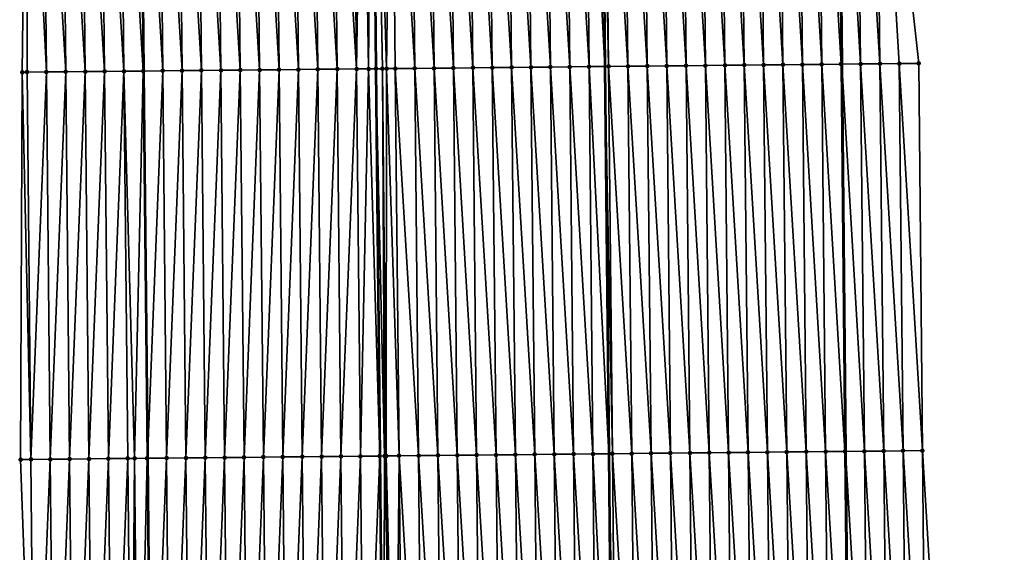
# Model space of a CAD drawing. Header units: feet. Extents: x 2010743 to 2022806, y 818705 to 837694.
# Tile 318 of 531: x 2011471 to 2011521, y 829209 to 829236. Entities that reach past the tile are written whole.
import ezdxf

# ---------------------------------------------------------------- set-up
doc = ezdxf.new("R2010")
doc.units = ezdxf.units.FT
doc.header["$MEASUREMENT"] = 0
for name, color, linetype, lineweight in [('EP_Travel Lane', 172, 'Continuous', 53), ('Road Shots', 141, 'Continuous', 100), ('STRIPING', 60, 'Continuous', 53)]:
    doc.layers.add(name, color=color, linetype=linetype, lineweight=lineweight)
doc.layers.add('I-77-MM17-21_NB-Surface-Border', color=7, linetype='Continuous')
doc.layers.add('I-77-MM17-21_NB-Surface-TIN', color=7, linetype='Continuous')

msp = doc.modelspace()

# ---------------------------------------------------------------- linework, layer by layer
at = {"layer": 'EP_Travel Lane'}
for points in [[(2011512.584, 829273.989, 318.244), (2011512.796, 829253.99, 318.126), (2011512.996, 829233.961, 318.023), (2011513.192, 829213.963, 317.877), (2011513.389, 829193.964, 317.745), (2011513.585, 829173.965, 317.621), (2011513.782, 829153.967, 317.5), (2011513.978, 829133.968, 317.355), (2011514.174, 829113.97, 317.235), (2011514.371, 829093.971, 317.101), (2011514.567, 829073.972, 316.995), (2011514.764, 829053.974, 316.873), (2011514.985, 829033.986, 316.753), (2011515.215, 829013.988, 316.662), (2011515.446, 828993.99, 316.527), (2011515.676, 828973.991, 316.415), (2011515.906, 828953.993, 316.282), (2011516.137, 828933.995, 316.151), (2011516.367, 828913.996, 316.02), (2011516.597, 828893.998, 315.889), (2011516.827, 828874, 315.772), (2011517.058, 828854.001, 315.672), (2011517.273, 828834.007, 315.552), (2011517.484, 828814.009, 315.422)], [(2011476.563, 829273.584, 318.471), (2011476.775, 829253.585, 318.372), (2011476.974, 829233.606, 318.258), (2011477.171, 829213.607, 318.144), (2011477.367, 829193.609, 317.993), (2011477.564, 829173.61, 317.871), (2011477.76, 829153.611, 317.748), (2011477.956, 829133.613, 317.624), (2011478.153, 829113.614, 317.502), (2011478.349, 829093.615, 317.368), (2011478.546, 829073.617, 317.262), (2011478.742, 829053.618, 317.141), (2011478.966, 829033.613, 317.012), (2011479.2, 829013.614, 316.91), (2011479.434, 828993.616, 316.809), (2011479.668, 828973.618, 316.693), (2011479.903, 828953.619, 316.534), (2011480.137, 828933.621, 316.412), (2011480.371, 828913.623, 316.275), (2011480.605, 828893.625, 316.163), (2011480.839, 828873.626, 316.036), (2011481.073, 828853.628, 315.906), (2011481.29, 828833.627, 315.768), (2011481.5, 828813.628, 315.686)]]:
    msp.add_polyline3d(points, dxfattribs=at)
at = {"layer": 'I-77-MM17-21_NB-Surface-Border', "color": 3, "linetype": 'Continuous', "lineweight": -3}
for points in [[(2011514.534, 829274.011, 318.177), (2011514.758, 829254.012, 318.068), (2011516.96, 829234.001, 317.894), (2011517.157, 829214.002, 317.766), (2011518.353, 829194.014, 317.605), (2011518.55, 829174.015, 317.478), (2011518.746, 829154.016, 317.352), (2011517.942, 829134.008, 317.241), (2011519.139, 829114.019, 317.089), (2011518.335, 829094.011, 316.988), (2011517.532, 829074.002, 316.91), (2011517.728, 829054.003, 316.783), (2011517.932, 829034.017, 316.663), (2011519.139, 829014.029, 316.534), (2011519.345, 828994.031, 316.404), (2011519.552, 828974.032, 316.292), (2011520.758, 828954.044, 316.128), (2011520.965, 828934.045, 315.991), (2011520.171, 828914.036, 315.896), (2011521.378, 828894.048, 315.742), (2011520.584, 828874.039, 315.654), (2011519.791, 828854.03, 315.581), (2011520, 828834.036, 315.468), (2011518.211, 828814.016, 315.402)], [(2011475.653, 828813.568, 315.523), (2011475.743, 828833.57, 315.62), (2011474.846, 828853.565, 315.736), (2011474.362, 828873.561, 315.867), (2011474.148, 828893.559, 316.002), (2011474.174, 828913.56, 316.128), (2011473.967, 828933.558, 316.251), (2011473.262, 828953.552, 316.364), (2011473.093, 828973.551, 316.509), (2011473.066, 828993.551, 316.635), (2011473.298, 829013.554, 316.74), (2011473.384, 829033.556, 316.858), (2011472.917, 829053.562, 316.977), (2011472.543, 829073.559, 317.077), (2011471.942, 829093.554, 317.189), (2011472.141, 829113.556, 317.339), (2011471.945, 829133.555, 317.473), (2011471.748, 829153.553, 317.605), (2011471.552, 829173.552, 317.723), (2011471.355, 829193.551, 317.841), (2011470.631, 829213.544, 317.969), (2011470.716, 829233.545, 318.088), (2011470.951, 829253.521, 318.21), (2011470.584, 829273.518, 318.318)]]:
    msp.add_polyline3d(points, dxfattribs=at)
at = {"layer": 'I-77-MM17-21_NB-Surface-TIN', "color": 128, "linetype": 'Continuous', "lineweight": -3}
for points in [[(2011499.961, 829233.832, 318.264), (2011499.758, 829253.843, 318.352), (2011498.759, 829253.832, 318.36)], [(2011499.758, 829253.843, 318.352), (2011500.777, 829233.84, 318.252), (2011500.577, 829253.852, 318.335)], [(2011499.961, 829233.832, 318.264), (2011500.777, 829233.84, 318.252), (2011499.758, 829253.843, 318.352)], [(2011500.961, 829233.842, 318.249), (2011500.758, 829253.854, 318.332), (2011500.577, 829253.852, 318.335)], [(2011500.961, 829233.842, 318.249), (2011500.577, 829253.852, 318.335), (2011500.777, 829233.84, 318.252)], [(2011501.961, 829233.852, 318.227), (2011501.758, 829253.865, 318.314), (2011500.758, 829253.854, 318.332)], [(2011500.961, 829233.842, 318.249), (2011501.961, 829233.852, 318.227), (2011500.758, 829253.854, 318.332)], [(2011502.961, 829233.862, 318.197), (2011502.758, 829253.877, 318.292), (2011501.758, 829253.865, 318.314)], [(2011501.961, 829233.852, 318.227), (2011502.961, 829233.862, 318.197), (2011501.758, 829253.865, 318.314)], [(2011503.961, 829233.871, 318.179), (2011503.758, 829253.888, 318.272), (2011502.758, 829253.877, 318.292)], [(2011502.961, 829233.862, 318.197), (2011503.961, 829233.871, 318.179), (2011502.758, 829253.877, 318.292)], [(2011504.961, 829233.881, 318.162), (2011504.758, 829253.899, 318.255), (2011503.758, 829253.888, 318.272)], [(2011503.961, 829233.871, 318.179), (2011504.961, 829233.881, 318.162), (2011503.758, 829253.888, 318.272)], [(2011505.961, 829233.891, 318.148), (2011505.758, 829253.911, 318.242), (2011504.758, 829253.899, 318.255)], [(2011504.961, 829233.881, 318.162), (2011505.961, 829233.891, 318.148), (2011504.758, 829253.899, 318.255)], [(2011506.961, 829233.901, 318.136), (2011506.758, 829253.922, 318.232), (2011505.758, 829253.911, 318.242)], [(2011505.961, 829233.891, 318.148), (2011506.961, 829233.901, 318.136), (2011505.758, 829253.911, 318.242)], [(2011507.961, 829233.911, 318.123), (2011507.758, 829253.933, 318.223), (2011506.758, 829253.922, 318.232)], [(2011506.961, 829233.901, 318.136), (2011507.961, 829233.911, 318.123), (2011506.758, 829253.922, 318.232)], [(2011508.961, 829233.921, 318.111), (2011508.758, 829253.944, 318.212), (2011507.758, 829253.933, 318.223)], [(2011507.961, 829233.911, 318.123), (2011508.961, 829233.921, 318.111), (2011507.758, 829253.933, 318.223)], [(2011509.961, 829233.931, 318.095), (2011509.758, 829253.956, 318.195), (2011508.758, 829253.944, 318.212)], [(2011508.961, 829233.921, 318.111), (2011509.961, 829233.931, 318.095), (2011508.758, 829253.944, 318.212)], [(2011510.961, 829233.941, 318.078), (2011510.758, 829253.967, 318.179), (2011509.758, 829253.956, 318.195)], [(2011509.961, 829233.931, 318.095), (2011510.961, 829233.941, 318.078), (2011509.758, 829253.956, 318.195)], [(2011511.961, 829233.951, 318.055), (2011511.758, 829253.978, 318.156), (2011510.758, 829253.967, 318.179)], [(2011510.961, 829233.941, 318.078), (2011511.961, 829233.951, 318.055), (2011510.758, 829253.967, 318.179)], [(2011512.96, 829233.961, 318.024), (2011512.758, 829253.99, 318.127), (2011511.758, 829253.978, 318.156)], [(2011511.961, 829233.951, 318.055), (2011512.96, 829233.961, 318.024), (2011511.758, 829253.978, 318.156)], [(2011512.758, 829253.99, 318.127), (2011512.996, 829233.961, 318.023), (2011512.796, 829253.99, 318.126)], [(2011512.96, 829233.961, 318.024), (2011512.996, 829233.961, 318.023), (2011512.758, 829253.99, 318.127)], [(2011513.96, 829233.971, 317.992), (2011513.758, 829254.001, 318.097), (2011512.796, 829253.99, 318.126)], [(2011513.96, 829233.971, 317.992), (2011512.796, 829253.99, 318.126), (2011512.996, 829233.961, 318.023)], [(2011514.96, 829233.981, 317.957), (2011514.758, 829254.012, 318.068), (2011513.758, 829254.001, 318.097)], [(2011513.96, 829233.971, 317.992), (2011514.96, 829233.981, 317.957), (2011513.758, 829254.001, 318.097)], [(2011515.96, 829233.991, 317.924), (2011516.96, 829234.001, 317.894), (2011514.758, 829254.012, 318.068)], [(2011514.96, 829233.981, 317.957), (2011515.96, 829233.991, 317.924), (2011514.758, 829254.012, 318.068)], [(2011470.963, 829233.548, 318.097), (2011470.951, 829253.521, 318.21), (2011470.716, 829233.545, 318.088)], [(2011471.962, 829233.557, 318.128), (2011471.76, 829253.53, 318.233), (2011470.951, 829253.521, 318.21)], [(2011470.963, 829233.548, 318.097), (2011471.962, 829233.557, 318.128), (2011470.951, 829253.521, 318.21)], [(2011472.962, 829233.567, 318.159), (2011472.76, 829253.541, 318.266), (2011471.76, 829253.53, 318.233)], [(2011471.962, 829233.557, 318.128), (2011472.962, 829233.567, 318.159), (2011471.76, 829253.53, 318.233)], [(2011473.962, 829233.577, 318.189), (2011473.76, 829253.552, 318.301), (2011472.76, 829253.541, 318.266)], [(2011472.962, 829233.567, 318.159), (2011473.962, 829233.577, 318.189), (2011472.76, 829253.541, 318.266)], [(2011474.962, 829233.586, 318.205), (2011474.76, 829253.563, 318.334), (2011473.76, 829253.552, 318.301)], [(2011473.962, 829233.577, 318.189), (2011474.962, 829233.586, 318.205), (2011473.76, 829253.552, 318.301)], [(2011475.962, 829233.596, 318.24), (2011475.76, 829253.574, 318.363), (2011474.76, 829253.563, 318.334)], [(2011474.962, 829233.586, 318.205), (2011475.962, 829233.596, 318.24), (2011474.76, 829253.563, 318.334)], [(2011476.962, 829233.606, 318.258), (2011476.76, 829253.585, 318.372), (2011475.76, 829253.574, 318.363)], [(2011475.962, 829233.596, 318.24), (2011476.962, 829233.606, 318.258), (2011475.76, 829253.574, 318.363)], [(2011476.76, 829253.585, 318.372), (2011476.974, 829233.606, 318.258), (2011476.775, 829253.585, 318.372)], [(2011476.962, 829233.606, 318.258), (2011476.974, 829233.606, 318.258), (2011476.76, 829253.585, 318.372)], [(2011477.962, 829233.616, 318.269), (2011477.76, 829253.596, 318.378), (2011476.775, 829253.585, 318.372)], [(2011477.962, 829233.616, 318.269), (2011476.775, 829253.585, 318.372), (2011476.974, 829233.606, 318.258)], [(2011478.962, 829233.625, 318.288), (2011478.76, 829253.607, 318.391), (2011477.76, 829253.596, 318.378)], [(2011477.962, 829233.616, 318.269), (2011478.962, 829233.625, 318.288), (2011477.76, 829253.596, 318.378)], [(2011479.962, 829233.635, 318.3), (2011479.76, 829253.618, 318.405), (2011478.76, 829253.607, 318.391)], [(2011478.962, 829233.625, 318.288), (2011479.962, 829233.635, 318.3), (2011478.76, 829253.607, 318.391)], [(2011480.962, 829233.645, 318.313), (2011480.76, 829253.63, 318.416), (2011479.76, 829253.618, 318.405)], [(2011479.962, 829233.635, 318.3), (2011480.962, 829233.645, 318.313), (2011479.76, 829253.618, 318.405)], [(2011481.962, 829233.654, 318.324), (2011481.76, 829253.641, 318.426), (2011480.76, 829253.63, 318.416)], [(2011480.962, 829233.645, 318.313), (2011481.962, 829233.654, 318.324), (2011480.76, 829253.63, 318.416)], [(2011482.962, 829233.664, 318.333), (2011482.76, 829253.652, 318.435), (2011481.76, 829253.641, 318.426)], [(2011481.962, 829233.654, 318.324), (2011482.962, 829233.664, 318.333), (2011481.76, 829253.641, 318.426)], [(2011483.962, 829233.674, 318.344), (2011483.76, 829253.663, 318.445), (2011482.76, 829253.652, 318.435)], [(2011482.962, 829233.664, 318.333), (2011483.962, 829233.674, 318.344), (2011482.76, 829253.652, 318.435)], [(2011484.962, 829233.684, 318.354), (2011484.759, 829253.674, 318.454), (2011483.76, 829253.663, 318.445)], [(2011483.962, 829233.674, 318.344), (2011484.962, 829233.684, 318.354), (2011483.76, 829253.663, 318.445)], [(2011485.962, 829233.694, 318.368), (2011485.759, 829253.685, 318.466), (2011484.759, 829253.674, 318.454)], [(2011484.962, 829233.684, 318.354), (2011485.962, 829233.694, 318.368), (2011484.759, 829253.674, 318.454)], [(2011486.962, 829233.703, 318.387), (2011486.759, 829253.696, 318.483), (2011485.759, 829253.685, 318.466)], [(2011485.962, 829233.694, 318.368), (2011486.962, 829233.703, 318.387), (2011485.759, 829253.685, 318.466)], [(2011487.962, 829233.713, 318.408), (2011487.759, 829253.708, 318.5), (2011486.759, 829253.696, 318.483)], [(2011486.962, 829233.703, 318.387), (2011487.962, 829233.713, 318.408), (2011486.759, 829253.696, 318.483)], [(2011487.962, 829233.713, 318.408), (2011488.262, 829253.713, 318.507), (2011487.759, 829253.708, 318.5)], [(2011487.962, 829233.713, 318.408), (2011488.584, 829233.719, 318.416), (2011488.262, 829253.713, 318.507)], [(2011488.584, 829233.719, 318.416), (2011488.738, 829253.718, 318.51), (2011488.262, 829253.713, 318.507)], [(2011488.584, 829233.719, 318.416), (2011488.962, 829233.723, 318.42), (2011488.738, 829253.718, 318.51)], [(2011488.738, 829253.718, 318.51), (2011488.962, 829233.723, 318.42), (2011488.759, 829253.719, 318.51)], [(2011488.925, 829253.721, 318.509), (2011488.759, 829253.719, 318.51), (2011488.962, 829233.723, 318.42)], [(2011489.511, 829233.728, 318.421), (2011489.759, 829253.73, 318.501), (2011488.925, 829253.721, 318.509)], [(2011489.3, 829233.726, 318.421), (2011488.925, 829253.721, 318.509), (2011488.962, 829233.723, 318.42)], [(2011489.3, 829233.726, 318.421), (2011489.511, 829233.728, 318.421), (2011488.925, 829253.721, 318.509)], [(2011489.511, 829233.728, 318.421), (2011489.962, 829233.733, 318.417), (2011489.759, 829253.73, 318.501)], [(2011490.962, 829233.742, 318.399), (2011490.759, 829253.741, 318.483), (2011489.759, 829253.73, 318.501)], [(2011489.962, 829233.733, 318.417), (2011490.962, 829233.742, 318.399), (2011489.759, 829253.73, 318.501)], [(2011491.962, 829233.752, 318.382), (2011491.759, 829253.753, 318.465), (2011490.759, 829253.741, 318.483)], [(2011490.962, 829233.742, 318.399), (2011491.962, 829233.752, 318.382), (2011490.759, 829253.741, 318.483)], [(2011492.961, 829233.762, 318.363), (2011492.759, 829253.764, 318.446), (2011491.759, 829253.753, 318.465)], [(2011491.962, 829233.752, 318.382), (2011492.961, 829233.762, 318.363), (2011491.759, 829253.753, 318.465)], [(2011493.961, 829233.772, 318.344), (2011493.759, 829253.775, 318.427), (2011492.759, 829253.764, 318.446)], [(2011492.961, 829233.762, 318.363), (2011493.961, 829233.772, 318.344), (2011492.759, 829253.764, 318.446)], [(2011494.961, 829233.782, 318.329), (2011494.759, 829253.786, 318.41), (2011493.759, 829253.775, 318.427)], [(2011493.961, 829233.772, 318.344), (2011494.961, 829233.782, 318.329), (2011493.759, 829253.775, 318.427)], [(2011495.961, 829233.792, 318.311), (2011495.759, 829253.798, 318.395), (2011494.759, 829253.786, 318.41)], [(2011494.961, 829233.782, 318.329), (2011495.961, 829233.792, 318.311), (2011494.759, 829253.786, 318.41)], [(2011496.961, 829233.802, 318.296), (2011496.759, 829253.809, 318.381), (2011495.759, 829253.798, 318.395)], [(2011495.961, 829233.792, 318.311), (2011496.961, 829233.802, 318.296), (2011495.759, 829253.798, 318.395)], [(2011497.961, 829233.812, 318.279), (2011497.759, 829253.82, 318.368), (2011496.759, 829253.809, 318.381)], [(2011496.961, 829233.802, 318.296), (2011497.961, 829233.812, 318.279), (2011496.759, 829253.809, 318.381)], [(2011498.961, 829233.822, 318.269), (2011498.759, 829253.832, 318.36), (2011497.759, 829253.82, 318.368)], [(2011497.961, 829233.812, 318.279), (2011498.961, 829233.822, 318.269), (2011497.759, 829253.82, 318.368)], [(2011498.961, 829233.822, 318.269), (2011499.961, 829233.832, 318.264), (2011498.759, 829253.832, 318.36)], [(2011471.159, 829213.549, 317.987), (2011470.716, 829233.545, 318.088), (2011470.631, 829213.544, 317.969)], [(2011471.159, 829213.549, 317.987), (2011470.963, 829233.548, 318.097), (2011470.716, 829233.545, 318.088)], [(2011471.159, 829213.549, 317.987), (2011471.962, 829233.557, 318.128), (2011470.963, 829233.548, 318.097)], [(2011471.159, 829213.549, 317.987), (2011472.159, 829213.559, 318.023), (2011471.962, 829233.557, 318.128)], [(2011472.159, 829213.559, 318.023), (2011472.962, 829233.567, 318.159), (2011471.962, 829233.557, 318.128)], [(2011472.159, 829213.559, 318.023), (2011473.159, 829213.568, 318.047), (2011472.962, 829233.567, 318.159)], [(2011473.159, 829213.568, 318.047), (2011473.962, 829233.577, 318.189), (2011472.962, 829233.567, 318.159)], [(2011473.159, 829213.568, 318.047), (2011474.159, 829213.578, 318.08), (2011473.962, 829233.577, 318.189)], [(2011474.159, 829213.578, 318.08), (2011474.962, 829233.586, 318.205), (2011473.962, 829233.577, 318.189)], [(2011474.159, 829213.578, 318.08), (2011475.159, 829213.588, 318.102), (2011474.962, 829233.586, 318.205)], [(2011475.159, 829213.588, 318.102), (2011475.962, 829233.596, 318.24), (2011474.962, 829233.586, 318.205)], [(2011475.159, 829213.588, 318.102), (2011476.159, 829213.597, 318.134), (2011475.962, 829233.596, 318.24)], [(2011476.508, 829213.601, 318.146), (2011476.962, 829233.606, 318.258), (2011475.962, 829233.596, 318.24)], [(2011476.159, 829213.597, 318.134), (2011476.508, 829213.601, 318.146), (2011475.962, 829233.596, 318.24)], [(2011476.508, 829213.601, 318.146), (2011477.159, 829213.607, 318.144), (2011476.962, 829233.606, 318.258)], [(2011477.159, 829213.607, 318.144), (2011476.974, 829233.606, 318.258), (2011476.962, 829233.606, 318.258)], [(2011477.962, 829233.616, 318.269), (2011476.974, 829233.606, 318.258), (2011477.171, 829213.607, 318.144)], [(2011477.159, 829213.607, 318.144), (2011477.171, 829213.607, 318.144), (2011476.974, 829233.606, 318.258)], [(2011478.159, 829213.617, 318.153), (2011477.962, 829233.616, 318.269), (2011477.171, 829213.607, 318.144)], [(2011478.159, 829213.617, 318.153), (2011478.962, 829233.625, 318.288), (2011477.962, 829233.616, 318.269)], [(2011478.159, 829213.617, 318.153), (2011479.159, 829213.627, 318.167), (2011478.962, 829233.625, 318.288)], [(2011479.159, 829213.627, 318.167), (2011479.962, 829233.635, 318.3), (2011478.962, 829233.625, 318.288)], [(2011479.159, 829213.627, 318.167), (2011480.159, 829213.636, 318.185), (2011479.962, 829233.635, 318.3)], [(2011480.159, 829213.636, 318.185), (2011480.962, 829233.645, 318.313), (2011479.962, 829233.635, 318.3)], [(2011480.159, 829213.636, 318.185), (2011481.158, 829213.646, 318.198), (2011480.962, 829233.645, 318.313)], [(2011481.158, 829213.646, 318.198), (2011481.962, 829233.654, 318.324), (2011480.962, 829233.645, 318.313)], [(2011481.158, 829213.646, 318.198), (2011482.158, 829213.656, 318.213), (2011481.962, 829233.654, 318.324)], [(2011482.158, 829213.656, 318.213), (2011482.962, 829233.664, 318.333), (2011481.962, 829233.654, 318.324)], [(2011482.158, 829213.656, 318.213), (2011483.158, 829213.666, 318.222), (2011482.962, 829233.664, 318.333)], [(2011483.158, 829213.666, 318.222), (2011483.962, 829233.674, 318.344), (2011482.962, 829233.664, 318.333)], [(2011483.158, 829213.666, 318.222), (2011484.158, 829213.675, 318.232), (2011483.962, 829233.674, 318.344)], [(2011484.158, 829213.675, 318.232), (2011484.962, 829233.684, 318.354), (2011483.962, 829233.674, 318.344)], [(2011484.158, 829213.675, 318.232), (2011485.158, 829213.685, 318.241), (2011484.962, 829233.684, 318.354)], [(2011485.158, 829213.685, 318.241), (2011485.962, 829233.694, 318.368), (2011484.962, 829233.684, 318.354)], [(2011485.158, 829213.685, 318.241), (2011486.158, 829213.695, 318.256), (2011485.962, 829233.694, 318.368)], [(2011486.158, 829213.695, 318.256), (2011486.962, 829233.703, 318.387), (2011485.962, 829233.694, 318.368)], [(2011486.158, 829213.695, 318.256), (2011487.158, 829213.704, 318.275), (2011486.962, 829233.703, 318.387)], [(2011487.158, 829213.704, 318.275), (2011487.962, 829233.713, 318.408), (2011486.962, 829233.703, 318.387)], [(2011487.158, 829213.704, 318.275), (2011488.158, 829213.714, 318.297), (2011487.962, 829233.713, 318.408)], [(2011488.158, 829213.714, 318.297), (2011488.584, 829233.719, 318.416), (2011487.962, 829233.713, 318.408)], [(2011488.158, 829213.714, 318.297), (2011489.158, 829213.724, 318.31), (2011488.584, 829233.719, 318.416)], [(2011488.584, 829233.719, 318.416), (2011489.158, 829213.724, 318.31), (2011488.962, 829233.723, 318.42)], [(2011489.409, 829213.726, 318.311), (2011489.3, 829233.726, 318.421), (2011488.962, 829233.723, 318.42)], [(2011489.409, 829213.726, 318.311), (2011488.962, 829233.723, 318.42), (2011489.158, 829213.724, 318.31)], [(2011489.49, 829213.727, 318.311), (2011489.511, 829233.728, 318.421), (2011489.3, 829233.726, 318.421)], [(2011489.409, 829213.726, 318.311), (2011489.49, 829213.727, 318.311), (2011489.3, 829233.726, 318.421)], [(2011489.49, 829213.727, 318.311), (2011490.158, 829213.734, 318.304), (2011489.511, 829233.728, 318.421)], [(2011490.158, 829213.734, 318.304), (2011489.962, 829233.733, 318.417), (2011489.511, 829233.728, 318.421)], [(2011491.158, 829213.744, 318.284), (2011490.962, 829233.742, 318.399), (2011489.962, 829233.733, 318.417)], [(2011490.158, 829213.734, 318.304), (2011491.158, 829213.744, 318.284), (2011489.962, 829233.733, 318.417)], [(2011492.158, 829213.754, 318.264), (2011491.962, 829233.752, 318.382), (2011490.962, 829233.742, 318.399)], [(2011491.158, 829213.744, 318.284), (2011492.158, 829213.754, 318.264), (2011490.962, 829233.742, 318.399)], [(2011493.158, 829213.764, 318.246), (2011492.961, 829233.762, 318.363), (2011491.962, 829233.752, 318.382)], [(2011492.158, 829213.754, 318.264), (2011493.158, 829213.764, 318.246), (2011491.962, 829233.752, 318.382)], [(2011494.158, 829213.774, 318.227), (2011493.961, 829233.772, 318.344), (2011492.961, 829233.762, 318.363)], [(2011493.158, 829213.764, 318.246), (2011494.158, 829213.774, 318.227), (2011492.961, 829233.762, 318.363)], [(2011495.158, 829213.783, 318.21), (2011494.961, 829233.782, 318.329), (2011493.961, 829233.772, 318.344)], [(2011494.158, 829213.774, 318.227), (2011495.158, 829213.783, 318.21), (2011493.961, 829233.772, 318.344)], [(2011496.158, 829213.793, 318.192), (2011495.961, 829233.792, 318.311), (2011494.961, 829233.782, 318.329)], [(2011495.158, 829213.783, 318.21), (2011496.158, 829213.793, 318.192), (2011494.961, 829233.782, 318.329)], [(2011497.158, 829213.803, 318.175), (2011496.961, 829233.802, 318.296), (2011495.961, 829233.792, 318.311)], [(2011496.158, 829213.793, 318.192), (2011497.158, 829213.803, 318.175), (2011495.961, 829233.792, 318.311)], [(2011498.158, 829213.813, 318.161), (2011497.961, 829233.812, 318.279), (2011496.961, 829233.802, 318.296)], [(2011497.158, 829213.803, 318.175), (2011498.158, 829213.813, 318.161), (2011496.961, 829233.802, 318.296)], [(2011499.158, 829213.823, 318.148), (2011498.961, 829233.822, 318.269), (2011497.961, 829233.812, 318.279)], [(2011498.158, 829213.813, 318.161), (2011499.158, 829213.823, 318.148), (2011497.961, 829233.812, 318.279)], [(2011500.158, 829213.833, 318.148), (2011499.961, 829233.832, 318.264), (2011498.961, 829233.822, 318.269)], [(2011499.158, 829213.823, 318.148), (2011500.158, 829213.833, 318.148), (2011498.961, 829233.822, 318.269)], [(2011499.961, 829233.832, 318.264), (2011500.973, 829213.841, 318.139), (2011500.777, 829233.84, 318.252)], [(2011500.158, 829213.833, 318.148), (2011500.973, 829213.841, 318.139), (2011499.961, 829233.832, 318.264)], [(2011501.158, 829213.843, 318.136), (2011500.961, 829233.842, 318.249), (2011500.777, 829233.84, 318.252)], [(2011501.158, 829213.843, 318.136), (2011500.777, 829233.84, 318.252), (2011500.973, 829213.841, 318.139)], [(2011502.157, 829213.853, 318.108), (2011501.961, 829233.852, 318.227), (2011500.961, 829233.842, 318.249)], [(2011501.158, 829213.843, 318.136), (2011502.157, 829213.853, 318.108), (2011500.961, 829233.842, 318.249)], [(2011503.157, 829213.863, 318.077), (2011502.961, 829233.862, 318.197), (2011501.961, 829233.852, 318.227)], [(2011502.157, 829213.853, 318.108), (2011503.157, 829213.863, 318.077), (2011501.961, 829233.852, 318.227)], [(2011504.157, 829213.873, 318.058), (2011503.961, 829233.871, 318.179), (2011502.961, 829233.862, 318.197)], [(2011503.157, 829213.863, 318.077), (2011504.157, 829213.873, 318.058), (2011502.961, 829233.862, 318.197)], [(2011505.157, 829213.883, 318.039), (2011504.961, 829233.881, 318.162), (2011503.961, 829233.871, 318.179)], [(2011504.157, 829213.873, 318.058), (2011505.157, 829213.883, 318.039), (2011503.961, 829233.871, 318.179)], [(2011506.157, 829213.893, 318.02), (2011505.961, 829233.891, 318.148), (2011504.961, 829233.881, 318.162)], [(2011505.157, 829213.883, 318.039), (2011506.157, 829213.893, 318.02), (2011504.961, 829233.881, 318.162)], [(2011507.157, 829213.903, 318.004), (2011506.961, 829233.901, 318.136), (2011505.961, 829233.891, 318.148)], [(2011506.157, 829213.893, 318.02), (2011507.157, 829213.903, 318.004), (2011505.961, 829233.891, 318.148)], [(2011508.157, 829213.913, 317.987), (2011507.961, 829233.911, 318.123), (2011506.961, 829233.901, 318.136)], [(2011507.157, 829213.903, 318.004), (2011508.157, 829213.913, 317.987), (2011506.961, 829233.901, 318.136)], [(2011509.157, 829213.922, 317.972), (2011508.961, 829233.921, 318.111), (2011507.961, 829233.911, 318.123)], [(2011508.157, 829213.913, 317.987), (2011509.157, 829213.922, 317.972), (2011507.961, 829233.911, 318.123)], [(2011510.157, 829213.932, 317.955), (2011509.961, 829233.931, 318.095), (2011508.961, 829233.921, 318.111)], [(2011509.157, 829213.922, 317.972), (2011510.157, 829213.932, 317.955), (2011508.961, 829233.921, 318.111)], [(2011511.157, 829213.942, 317.938), (2011510.961, 829233.941, 318.078), (2011509.961, 829233.931, 318.095)], [(2011510.157, 829213.932, 317.955), (2011511.157, 829213.942, 317.938), (2011509.961, 829233.931, 318.095)], [(2011512.157, 829213.952, 317.914), (2011511.961, 829233.951, 318.055), (2011510.961, 829233.941, 318.078)], [(2011511.157, 829213.942, 317.938), (2011512.157, 829213.952, 317.914), (2011510.961, 829233.941, 318.078)], [(2011513.157, 829213.962, 317.878), (2011512.96, 829233.961, 318.024), (2011511.961, 829233.951, 318.055)], [(2011512.157, 829213.952, 317.914), (2011513.157, 829213.962, 317.878), (2011511.961, 829233.951, 318.055)], [(2011512.96, 829233.961, 318.024), (2011513.192, 829213.963, 317.877), (2011512.996, 829233.961, 318.023)], [(2011513.157, 829213.962, 317.878), (2011513.192, 829213.963, 317.877), (2011512.96, 829233.961, 318.024)], [(2011514.157, 829213.972, 317.865), (2011513.96, 829233.971, 317.992), (2011512.996, 829233.961, 318.023)], [(2011514.157, 829213.972, 317.865), (2011512.996, 829233.961, 318.023), (2011513.192, 829213.963, 317.877)], [(2011515.157, 829213.982, 317.83), (2011514.96, 829233.981, 317.957), (2011513.96, 829233.971, 317.992)], [(2011514.157, 829213.972, 317.865), (2011515.157, 829213.982, 317.83), (2011513.96, 829233.971, 317.992)], [(2011516.157, 829213.992, 317.795), (2011515.96, 829233.991, 317.924), (2011514.96, 829233.981, 317.957)], [(2011515.157, 829213.982, 317.83), (2011516.157, 829213.992, 317.795), (2011514.96, 829233.981, 317.957)], [(2011517.157, 829214.002, 317.766), (2011516.96, 829234.001, 317.894), (2011515.96, 829233.991, 317.924)], [(2011516.157, 829213.992, 317.795), (2011517.157, 829214.002, 317.766), (2011515.96, 829233.991, 317.924)], [(2011487.355, 829193.706, 318.131), (2011488.158, 829213.714, 318.297), (2011487.158, 829213.704, 318.275)], [(2011487.355, 829193.706, 318.131), (2011488.355, 829193.716, 318.15), (2011488.158, 829213.714, 318.297)], [(2011488.355, 829193.716, 318.15), (2011489.158, 829213.724, 318.31), (2011488.158, 829213.714, 318.297)], [(2011488.355, 829193.716, 318.15), (2011489.355, 829193.725, 318.159), (2011489.158, 829213.724, 318.31)], [(2011489.409, 829213.726, 318.311), (2011489.158, 829213.724, 318.31), (2011489.355, 829193.725, 318.159)], [(2011489.879, 829193.731, 318.162), (2011489.409, 829213.726, 318.311), (2011489.355, 829193.725, 318.159)], [(2011489.879, 829193.731, 318.162), (2011489.49, 829213.727, 318.311), (2011489.409, 829213.726, 318.311)], [(2011489.973, 829193.732, 318.161), (2011490.158, 829213.734, 318.304), (2011489.49, 829213.727, 318.311)], [(2011489.879, 829193.731, 318.162), (2011489.973, 829193.732, 318.161), (2011489.49, 829213.727, 318.311)], [(2011489.973, 829193.732, 318.161), (2011490.355, 829193.735, 318.159), (2011490.158, 829213.734, 318.304)], [(2011491.354, 829193.745, 318.141), (2011491.158, 829213.744, 318.284), (2011490.158, 829213.734, 318.304)], [(2011490.355, 829193.735, 318.159), (2011491.354, 829193.745, 318.141), (2011490.158, 829213.734, 318.304)], [(2011492.354, 829193.755, 318.123), (2011492.158, 829213.754, 318.264), (2011491.158, 829213.744, 318.284)], [(2011491.354, 829193.745, 318.141), (2011492.354, 829193.755, 318.123), (2011491.158, 829213.744, 318.284)], [(2011493.354, 829193.765, 318.103), (2011493.158, 829213.764, 318.246), (2011492.158, 829213.754, 318.264)], [(2011492.354, 829193.755, 318.123), (2011493.354, 829193.765, 318.103), (2011492.158, 829213.754, 318.264)], [(2011494.354, 829193.775, 318.087), (2011494.158, 829213.774, 318.227), (2011493.158, 829213.764, 318.246)], [(2011493.354, 829193.765, 318.103), (2011494.354, 829193.775, 318.087), (2011493.158, 829213.764, 318.246)], [(2011495.354, 829193.785, 318.072), (2011495.158, 829213.783, 318.21), (2011494.158, 829213.774, 318.227)], [(2011494.354, 829193.775, 318.087), (2011495.354, 829193.785, 318.072), (2011494.158, 829213.774, 318.227)], [(2011496.354, 829193.795, 318.053), (2011496.158, 829213.793, 318.192), (2011495.158, 829213.783, 318.21)], [(2011495.354, 829193.785, 318.072), (2011496.354, 829193.795, 318.053), (2011495.158, 829213.783, 318.21)], [(2011497.354, 829193.805, 318.036), (2011497.158, 829213.803, 318.175), (2011496.158, 829213.793, 318.192)], [(2011496.354, 829193.795, 318.053), (2011497.354, 829193.805, 318.036), (2011496.158, 829213.793, 318.192)], [(2011498.354, 829193.815, 318.02), (2011498.158, 829213.813, 318.161), (2011497.158, 829213.803, 318.175)], [(2011497.354, 829193.805, 318.036), (2011498.354, 829193.815, 318.02), (2011497.158, 829213.803, 318.175)], [(2011499.354, 829193.825, 318.014), (2011499.158, 829213.823, 318.148), (2011498.158, 829213.813, 318.161)], [(2011498.354, 829193.815, 318.02), (2011499.354, 829193.825, 318.014), (2011498.158, 829213.813, 318.161)], [(2011500.354, 829193.834, 318.004), (2011500.158, 829213.833, 318.148), (2011499.158, 829213.823, 318.148)], [(2011499.354, 829193.825, 318.014), (2011500.354, 829193.834, 318.004), (2011499.158, 829213.823, 318.148)], [(2011500.158, 829213.833, 318.148), (2011501.17, 829193.843, 317.985), (2011500.973, 829213.841, 318.139)], [(2011500.354, 829193.834, 318.004), (2011501.17, 829193.843, 317.985), (2011500.158, 829213.833, 318.148)], [(2011501.354, 829193.844, 317.981), (2011501.158, 829213.843, 318.136), (2011500.973, 829213.841, 318.139)], [(2011501.354, 829193.844, 317.981), (2011500.973, 829213.841, 318.139), (2011501.17, 829193.843, 317.985)], [(2011502.354, 829193.854, 317.972), (2011502.157, 829213.853, 318.108), (2011501.158, 829213.843, 318.136)], [(2011501.354, 829193.844, 317.981), (2011502.354, 829193.854, 317.972), (2011501.158, 829213.843, 318.136)], [(2011503.354, 829193.864, 317.94), (2011503.157, 829213.863, 318.077), (2011502.157, 829213.853, 318.108)], [(2011502.354, 829193.854, 317.972), (2011503.354, 829193.864, 317.94), (2011502.157, 829213.853, 318.108)], [(2011504.354, 829193.874, 317.922), (2011504.157, 829213.873, 318.058), (2011503.157, 829213.863, 318.077)], [(2011503.354, 829193.864, 317.94), (2011504.354, 829193.874, 317.922), (2011503.157, 829213.863, 318.077)], [(2011505.354, 829193.884, 317.904), (2011505.157, 829213.883, 318.039), (2011504.157, 829213.873, 318.058)], [(2011504.354, 829193.874, 317.922), (2011505.354, 829193.884, 317.904), (2011504.157, 829213.873, 318.058)], [(2011506.354, 829193.894, 317.885), (2011506.157, 829213.893, 318.02), (2011505.157, 829213.883, 318.039)], [(2011505.354, 829193.884, 317.904), (2011506.354, 829193.894, 317.885), (2011505.157, 829213.883, 318.039)], [(2011507.354, 829193.904, 317.871), (2011507.157, 829213.903, 318.004), (2011506.157, 829213.893, 318.02)], [(2011506.354, 829193.894, 317.885), (2011507.354, 829193.904, 317.871), (2011506.157, 829213.893, 318.02)], [(2011508.354, 829193.914, 317.859), (2011508.157, 829213.913, 317.987), (2011507.157, 829213.903, 318.004)], [(2011507.354, 829193.904, 317.871), (2011508.354, 829193.914, 317.859), (2011507.157, 829213.903, 318.004)], [(2011509.354, 829193.924, 317.844), (2011509.157, 829213.922, 317.972), (2011508.157, 829213.913, 317.987)], [(2011508.354, 829193.914, 317.859), (2011509.354, 829193.924, 317.844), (2011508.157, 829213.913, 317.987)], [(2011510.354, 829193.934, 317.827), (2011510.157, 829213.932, 317.955), (2011509.157, 829213.922, 317.972)], [(2011509.354, 829193.924, 317.844), (2011510.354, 829193.934, 317.827), (2011509.157, 829213.922, 317.972)], [(2011511.353, 829193.944, 317.807), (2011511.157, 829213.942, 317.938), (2011510.157, 829213.932, 317.955)], [(2011510.354, 829193.934, 317.827), (2011511.353, 829193.944, 317.807), (2011510.157, 829213.932, 317.955)], [(2011512.353, 829193.954, 317.786), (2011512.157, 829213.952, 317.914), (2011511.157, 829213.942, 317.938)], [(2011511.353, 829193.944, 317.807), (2011512.353, 829193.954, 317.786), (2011511.157, 829213.942, 317.938)], [(2011513.353, 829193.964, 317.746), (2011513.157, 829213.962, 317.878), (2011512.157, 829213.952, 317.914)], [(2011512.353, 829193.954, 317.786), (2011513.353, 829193.964, 317.746), (2011512.157, 829213.952, 317.914)], [(2011513.157, 829213.962, 317.878), (2011513.389, 829193.964, 317.745), (2011513.192, 829213.963, 317.877)], [(2011513.353, 829193.964, 317.746), (2011513.389, 829193.964, 317.745), (2011513.157, 829213.962, 317.878)], [(2011514.353, 829193.974, 317.739), (2011514.157, 829213.972, 317.865), (2011513.192, 829213.963, 317.877)], [(2011514.353, 829193.974, 317.739), (2011513.192, 829213.963, 317.877), (2011513.389, 829193.964, 317.745)], [(2011515.353, 829193.984, 317.699), (2011515.157, 829213.982, 317.83), (2011514.157, 829213.972, 317.865)], [(2011514.353, 829193.974, 317.739), (2011515.353, 829193.984, 317.699), (2011514.157, 829213.972, 317.865)], [(2011516.353, 829193.994, 317.661), (2011516.157, 829213.992, 317.795), (2011515.157, 829213.982, 317.83)], [(2011515.353, 829193.984, 317.699), (2011516.353, 829193.994, 317.661), (2011515.157, 829213.982, 317.83)], [(2011517.353, 829194.004, 317.631), (2011517.157, 829214.002, 317.766), (2011516.157, 829213.992, 317.795)], [(2011516.353, 829193.994, 317.661), (2011517.353, 829194.004, 317.631), (2011516.157, 829213.992, 317.795)], [(2011517.353, 829194.004, 317.631), (2011518.353, 829194.014, 317.605), (2011517.157, 829214.002, 317.766)], [(2011471.355, 829193.551, 317.841), (2011471.159, 829213.549, 317.987), (2011470.631, 829213.544, 317.969)], [(2011471.355, 829193.551, 317.841), (2011472.159, 829213.559, 318.023), (2011471.159, 829213.549, 317.987)], [(2011472.355, 829193.56, 317.874), (2011472.159, 829213.559, 318.023), (2011471.355, 829193.551, 317.841)], [(2011472.355, 829193.56, 317.874), (2011473.159, 829213.568, 318.047), (2011472.159, 829213.559, 318.023)], [(2011472.355, 829193.56, 317.874), (2011473.355, 829193.57, 317.904), (2011473.159, 829213.568, 318.047)], [(2011473.355, 829193.57, 317.904), (2011474.159, 829213.578, 318.08), (2011473.159, 829213.568, 318.047)], [(2011473.355, 829193.57, 317.904), (2011474.355, 829193.579, 317.938), (2011474.159, 829213.578, 318.08)], [(2011474.355, 829193.579, 317.938), (2011475.159, 829213.588, 318.102), (2011474.159, 829213.578, 318.08)], [(2011474.355, 829193.579, 317.938), (2011475.355, 829193.589, 317.958), (2011475.159, 829213.588, 318.102)], [(2011475.355, 829193.589, 317.958), (2011476.159, 829213.597, 318.134), (2011475.159, 829213.588, 318.102)], [(2011475.355, 829193.589, 317.958), (2011476.355, 829193.599, 317.988), (2011476.159, 829213.597, 318.134)], [(2011476.355, 829193.599, 317.988), (2011476.508, 829213.601, 318.146), (2011476.159, 829213.597, 318.134)], [(2011476.355, 829193.599, 317.988), (2011476.712, 829193.602, 318.012), (2011476.508, 829213.601, 318.146)], [(2011476.712, 829193.602, 318.012), (2011477.159, 829213.607, 318.144), (2011476.508, 829213.601, 318.146)], [(2011476.712, 829193.602, 318.012), (2011477.355, 829193.609, 317.993), (2011477.159, 829213.607, 318.144)], [(2011477.355, 829193.609, 317.993), (2011477.171, 829213.607, 318.144), (2011477.159, 829213.607, 318.144)], [(2011478.159, 829213.617, 318.153), (2011477.171, 829213.607, 318.144), (2011477.367, 829193.609, 317.993)], [(2011477.355, 829193.609, 317.993), (2011477.367, 829193.609, 317.993), (2011477.171, 829213.607, 318.144)], [(2011478.355, 829193.618, 318.003), (2011478.159, 829213.617, 318.153), (2011477.367, 829193.609, 317.993)], [(2011478.355, 829193.618, 318.003), (2011479.159, 829213.627, 318.167), (2011478.159, 829213.617, 318.153)], [(2011478.355, 829193.618, 318.003), (2011479.355, 829193.628, 318.025), (2011479.159, 829213.627, 318.167)], [(2011479.355, 829193.628, 318.025), (2011480.159, 829213.636, 318.185), (2011479.159, 829213.627, 318.167)], [(2011479.355, 829193.628, 318.025), (2011480.355, 829193.638, 318.041), (2011480.159, 829213.636, 318.185)], [(2011480.355, 829193.638, 318.041), (2011481.158, 829213.646, 318.198), (2011480.159, 829213.636, 318.185)], [(2011480.355, 829193.638, 318.041), (2011481.355, 829193.648, 318.054), (2011481.158, 829213.646, 318.198)], [(2011481.355, 829193.648, 318.054), (2011482.158, 829213.656, 318.213), (2011481.158, 829213.646, 318.198)], [(2011481.355, 829193.648, 318.054), (2011482.355, 829193.657, 318.066), (2011482.158, 829213.656, 318.213)], [(2011482.355, 829193.657, 318.066), (2011483.158, 829213.666, 318.222), (2011482.158, 829213.656, 318.213)], [(2011482.355, 829193.657, 318.066), (2011483.355, 829193.667, 318.074), (2011483.158, 829213.666, 318.222)], [(2011483.355, 829193.667, 318.074), (2011484.158, 829213.675, 318.232), (2011483.158, 829213.666, 318.222)], [(2011483.355, 829193.667, 318.074), (2011484.355, 829193.677, 318.086), (2011484.158, 829213.675, 318.232)], [(2011484.355, 829193.677, 318.086), (2011485.158, 829213.685, 318.241), (2011484.158, 829213.675, 318.232)], [(2011484.355, 829193.677, 318.086), (2011485.355, 829193.687, 318.096), (2011485.158, 829213.685, 318.241)], [(2011485.355, 829193.687, 318.096), (2011486.158, 829213.695, 318.256), (2011485.158, 829213.685, 318.241)], [(2011485.355, 829193.687, 318.096), (2011486.355, 829193.696, 318.112), (2011486.158, 829213.695, 318.256)], [(2011486.355, 829193.696, 318.112), (2011487.158, 829213.704, 318.275), (2011486.158, 829213.695, 318.256)], [(2011486.355, 829193.696, 318.112), (2011487.355, 829193.706, 318.131), (2011487.158, 829213.704, 318.275)]]:
    msp.add_3dface(points, dxfattribs=at)
at = {"layer": 'Road Shots', "lineweight": 100}
for p in [(2011470.716, 829233.545, 318.088), (2011470.963, 829233.548, 318.097), (2011471.962, 829233.557, 318.128), (2011472.962, 829233.567, 318.159), (2011473.962, 829233.577, 318.189), (2011474.962, 829233.586, 318.205), (2011475.962, 829233.596, 318.24), (2011476.962, 829233.606, 318.258), (2011477.962, 829233.616, 318.269), (2011478.962, 829233.625, 318.288), (2011479.962, 829233.635, 318.3), (2011480.962, 829233.645, 318.313), (2011481.962, 829233.654, 318.324), (2011482.962, 829233.664, 318.333), (2011483.962, 829233.674, 318.344), (2011484.962, 829233.684, 318.354), (2011485.962, 829233.694, 318.368), (2011486.962, 829233.703, 318.387), (2011487.962, 829233.713, 318.408), (2011488.584, 829233.719, 318.416), (2011488.962, 829233.723, 318.42), (2011489.3, 829233.726, 318.421), (2011489.511, 829233.728, 318.421), (2011489.962, 829233.733, 318.417), (2011490.962, 829233.742, 318.399), (2011491.962, 829233.752, 318.382), (2011492.961, 829233.762, 318.363), (2011493.961, 829233.772, 318.344), (2011494.961, 829233.782, 318.329), (2011495.961, 829233.792, 318.311), (2011496.961, 829233.802, 318.296), (2011497.961, 829233.812, 318.279), (2011498.961, 829233.822, 318.269), (2011499.961, 829233.832, 318.264), (2011500.961, 829233.842, 318.249), (2011501.961, 829233.852, 318.227), (2011502.961, 829233.862, 318.197), (2011503.961, 829233.871, 318.179), (2011504.961, 829233.881, 318.162), (2011505.961, 829233.891, 318.148), (2011506.961, 829233.901, 318.136), (2011507.961, 829233.911, 318.123), (2011508.961, 829233.921, 318.111), (2011509.961, 829233.931, 318.095), (2011510.961, 829233.941, 318.078), (2011511.961, 829233.951, 318.055), (2011512.96, 829233.961, 318.024), (2011513.96, 829233.971, 317.992), (2011514.96, 829233.981, 317.957), (2011515.96, 829233.991, 317.924), (2011516.96, 829234.001, 317.894), (2011488.158, 829213.714, 318.297), (2011489.158, 829213.724, 318.31), (2011489.409, 829213.726, 318.311), (2011489.49, 829213.727, 318.311), (2011490.158, 829213.734, 318.304), (2011491.158, 829213.744, 318.284), (2011492.158, 829213.754, 318.264), (2011493.158, 829213.764, 318.246), (2011494.158, 829213.774, 318.227), (2011495.158, 829213.783, 318.21), (2011496.158, 829213.793, 318.192), (2011497.158, 829213.803, 318.175), (2011498.158, 829213.813, 318.161), (2011499.158, 829213.823, 318.148), (2011500.158, 829213.833, 318.148), (2011501.158, 829213.843, 318.136), (2011502.157, 829213.853, 318.108), (2011503.157, 829213.863, 318.077), (2011504.157, 829213.873, 318.058), (2011505.157, 829213.883, 318.039), (2011506.157, 829213.893, 318.02), (2011507.157, 829213.903, 318.004), (2011508.157, 829213.913, 317.987), (2011509.157, 829213.922, 317.972), (2011510.157, 829213.932, 317.955), (2011511.157, 829213.942, 317.938), (2011512.157, 829213.952, 317.914), (2011513.157, 829213.962, 317.878), (2011514.157, 829213.972, 317.865), (2011515.157, 829213.982, 317.83), (2011516.157, 829213.992, 317.795), (2011517.157, 829214.002, 317.766), (2011470.631, 829213.544, 317.969), (2011471.159, 829213.549, 317.987), (2011472.159, 829213.559, 318.023), (2011473.159, 829213.568, 318.047), (2011474.159, 829213.578, 318.08), (2011475.159, 829213.588, 318.102), (2011476.159, 829213.597, 318.134), (2011476.508, 829213.601, 318.146), (2011477.159, 829213.607, 318.144), (2011478.159, 829213.617, 318.153), (2011479.159, 829213.627, 318.167), (2011480.159, 829213.636, 318.185), (2011481.158, 829213.646, 318.198), (2011482.158, 829213.656, 318.213), (2011483.158, 829213.666, 318.222), (2011484.158, 829213.675, 318.232), (2011485.158, 829213.685, 318.241), (2011486.158, 829213.695, 318.256), (2011487.158, 829213.704, 318.275)]:
    msp.add_point(p, dxfattribs=at)
at = {"layer": 'STRIPING'}
for points in [[(2011488.535, 829273.717, 318.617), (2011488.759, 829253.719, 318.51), (2011488.962, 829233.723, 318.42), (2011489.158, 829213.724, 318.31), (2011489.355, 829193.725, 318.159), (2011489.551, 829173.727, 318.038), (2011489.748, 829153.728, 317.917), (2011489.944, 829133.73, 317.785), (2011490.14, 829113.731, 317.655), (2011490.337, 829093.732, 317.523), (2011490.533, 829073.734, 317.413), (2011490.73, 829053.735, 317.292), (2011490.934, 829033.735, 317.16), (2011491.14, 829013.737, 317.052), (2011491.347, 828993.738, 316.95), (2011491.553, 828973.739, 316.841), (2011491.76, 828953.741, 316.696), (2011491.966, 828933.742, 316.56), (2011492.173, 828913.744, 316.416), (2011492.38, 828893.745, 316.316), (2011492.586, 828873.747, 316.203), (2011492.793, 828853.748, 316.067), (2011493.002, 828833.749, 315.937), (2011493.212, 828813.751, 315.839)], [(2011500.365, 829273.851, 318.437), (2011500.577, 829253.852, 318.335), (2011500.777, 829233.84, 318.252), (2011500.973, 829213.841, 318.139), (2011501.17, 829193.843, 317.985), (2011501.366, 829173.844, 317.869), (2011501.562, 829153.845, 317.752), (2011501.759, 829133.847, 317.59), (2011501.955, 829113.848, 317.492), (2011502.152, 829093.849, 317.36), (2011502.348, 829073.851, 317.23), (2011502.545, 829053.852, 317.107), (2011502.764, 829033.859, 316.986), (2011502.991, 829013.86, 316.868), (2011503.219, 828993.862, 316.768), (2011503.446, 828973.863, 316.649), (2011503.673, 828953.865, 316.526), (2011503.901, 828933.867, 316.383), (2011504.128, 828913.869, 316.256), (2011504.356, 828893.87, 316.146), (2011504.583, 828873.872, 316.029), (2011504.81, 828853.873, 315.9), (2011505.025, 828833.877, 315.782), (2011505.236, 828813.878, 315.658)]]:
    msp.add_polyline3d(points, dxfattribs=at)

doc.saveas('drawing.dxf')
